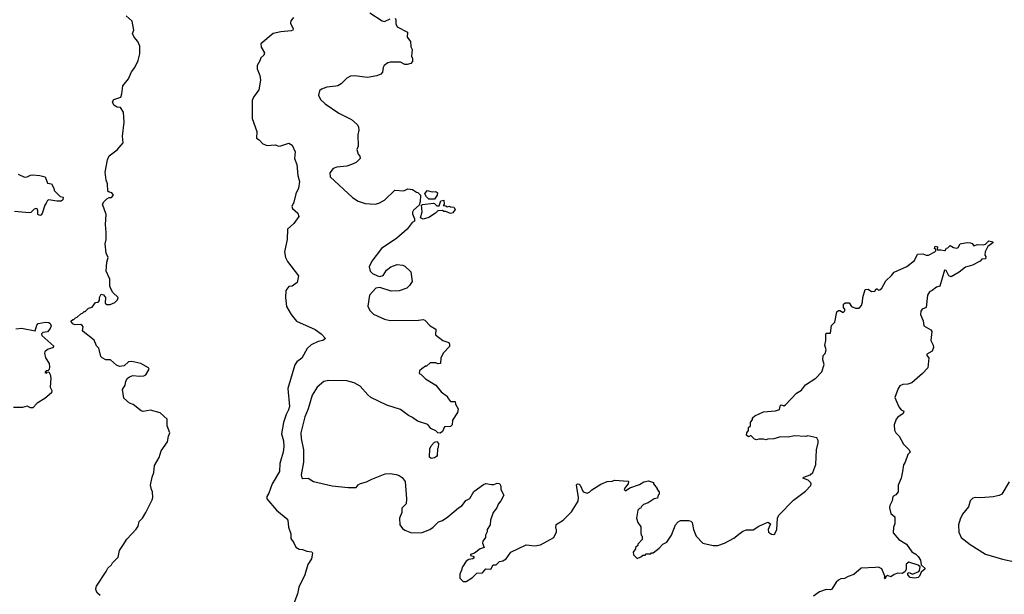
# Model space of a CAD drawing. Extents: x 2087054 to 2277909, y 548907 to 753496.
# Tile 388 of 444: x 2253369 to 2262022, y 649194 to 654247. Entities that reach past the tile are written whole.
import ezdxf

# ---------------------------------------------------------------- set-up
doc = ezdxf.new("R2010")
doc.units = 0

msp = doc.modelspace()

# ---------------------------------------------------------------- linework, layer by layer
at = {"layer": '0CON20XD'}
for points in [[(2256447, 654307), (2256555, 654236.7), (2256575, 654232), (2256625, 654254.3)], [(2254077.5, 649185), (2254054.3, 649204.3), (2254040.8, 649225), (2254037.5, 649245), (2254042.7, 649267.3), (2254130, 649395), (2254142.5, 649425), (2254176.4, 649453.6), (2254185, 649470), (2254235, 649520), (2254245, 649580), (2254276, 649624), (2254310.7, 649679.3), (2254393.6, 649766.4), (2254410, 649795), (2254420, 649835), (2254447.5, 649865), (2254477.5, 649915), (2254533.3, 650025), (2254540, 650045), (2254537.5, 650095), (2254527.5, 650115), (2254520, 650155), (2254532.5, 650225), (2254547.5, 650265), (2254553.6, 650326.4), (2254593.6, 650396.4), (2254611.2, 650455), (2254667.5, 650535), (2254675.7, 650585), (2254689.2, 650615), (2254665.5, 650675), (2254664.4, 650735), (2254605, 650790), (2254517.3, 650812.7), (2254455, 650802), (2254437, 650807), (2254365, 650863.8), (2254333.9, 650873.9), (2254285, 650920), (2254272, 650995), (2254295, 651032.5), (2254301.2, 651065), (2254315, 651092.5), (2254332.9, 651107.1), (2254362.9, 651117.1), (2254425, 651112.5), (2254460, 651115), (2254477.5, 651125), (2254507, 651173), (2254500, 651185), (2254435, 651222.5), (2254355, 651240), (2254325, 651237.5), (2254286.1, 651203.9), (2254247, 651197), (2254219.3, 651209.3), (2254166.7, 651256.7), (2254127, 651257), (2254095, 651272.5), (2254083.3, 651285), (2254065, 651360), (2254045, 651380), (2254025, 651430), (2253927.5, 651505), (2253922.5, 651515), (2253927.5, 651545), (2253919.3, 651559.3), (2253905, 651567.5), (2253853, 651563), (2253835, 651572.5), (2253820, 651595), (2253835, 651610), (2253845, 651610), (2253860, 651625), (2253875, 651630), (2253905, 651660), (2253920, 651665), (2253935, 651680), (2253945, 651680), (2253975, 651710), (2254005, 651720), (2254035, 651760), (2254058.3, 651761.7), (2254071.7, 651778.3), (2254071.2, 651805), (2254085, 651833.3), (2254105, 651828.8), (2254122.5, 651805), (2254120, 651755), (2254133.6, 651743.6), (2254165, 651743.3), (2254205, 651760), (2254230, 651785), (2254233.3, 651805), (2254188.8, 651848.8), (2254172, 651875), (2254162.5, 651905), (2254160.8, 651965), (2254130, 652035), (2254134.3, 652114.3), (2254146.2, 652155), (2254130, 652195), (2254118.9, 652275), (2254130, 652315), (2254130, 652375), (2254122.5, 652445), (2254130, 652535), (2254097.5, 652625), (2254107.5, 652645), (2254135, 652672.5), (2254155, 652682.5), (2254177, 652683), (2254192.5, 652705), (2254180, 652725), (2254155, 652730), (2254145, 652740), (2254140, 652805), (2254129.2, 652835), (2254120, 652905), (2254141.9, 653015), (2254155, 653050), (2254226.6, 653103.4), (2254278.8, 653165), (2254273.9, 653223.9), (2254286.2, 653345), (2254280, 653435), (2254255.8, 653475.8), (2254225, 653478.8), (2254195, 653493.8), (2254183.3, 653525), (2254197.5, 653545), (2254256.7, 653565), (2254267.5, 653595), (2254275.8, 653665), (2254324.4, 653725.6), (2254351.7, 653788.3), (2254381.2, 653825), (2254411.7, 653888.3), (2254423.9, 653946.1), (2254423.8, 654015), (2254406.7, 654055), (2254374.2, 654094.2), (2254359.2, 654125), (2254373.3, 654155), (2254357.5, 654235), (2254305, 654282)], [(2255776.2, 654265), (2255753.3, 654236.7), (2255748.6, 654215), (2255773.8, 654165), (2255770, 654155), (2255755, 654148), (2255665, 654139.1), (2255596.7, 654125), (2255487.5, 654035), (2255490, 654005), (2255521.2, 653955), (2255513.8, 653935), (2255487.3, 653912.7), (2255480, 653885), (2255455.7, 653845), (2255455.4, 653815), (2255480.5, 653755), (2255484.5, 653714.5), (2255469.9, 653630.1), (2255423.5, 653565), (2255412.7, 653535), (2255411.1, 653378.9), (2255452.5, 653265), (2255450, 653205), (2255475, 653190), (2255506.4, 653156.4), (2255545, 653142)], [(2256669.2, 654259.2), (2256675.9, 654245.9), (2256675, 654210), (2256686.7, 654185), (2256778.3, 654138.3), (2256774, 654094), (2256802.5, 654055), (2256807, 654007), (2256817.5, 653985), (2256813.3, 653925), (2256822.5, 653905), (2256821.7, 653878.3), (2256807, 653863), (2256775, 653853.3), (2256755, 653853.3), (2256715, 653872.5), (2256625, 653872.5), (2256605, 653867.5), (2256572.5, 653845), (2256563.6, 653826.4), (2256557.5, 653785), (2256541.7, 653768.3), (2256506.4, 653753.6), (2256425, 653738.8), (2256311.7, 653751.7), (2256275, 653748.8), (2256245, 653732.5), (2256195, 653683.3), (2256165, 653666.7), (2256146.4, 653663.6), (2256067, 653653), (2256020, 653635), (2256005, 653620), (2255993.6, 653583.6), (2256012.5, 653545), (2256055, 653506.7), (2256172.5, 653425), (2256285, 653370), (2256336.1, 653326.1), (2256346.7, 653305), (2256350, 653275), (2256340, 653235), (2256342.5, 653135), (2256332.5, 653105), (2256342.5, 653065), (2256357, 653047), (2256360, 653025), (2256325, 652992.5), (2256285, 652972.5), (2256245, 652960), (2256155, 652950), (2256125, 652937.5), (2256095, 652900), (2256097.5, 652865), (2256295, 652683.3), (2256345, 652651.2), (2256405, 652631.2), (2256493.9, 652623.9), (2256525, 652633.8), (2256575, 652660), (2256665, 652746.7), (2256745, 652741.2), (2256780.7, 652759.3), (2256820, 652755), (2256855, 652730), (2256868.3, 652728.3), (2256890, 652705), (2256887.5, 652645), (2256880, 652615), (2256828.6, 652571.4), (2256820, 652555), (2256820.4, 652540.5), (2256840, 652495), (2256840, 652475), (2256817, 652463), (2256774.2, 652405.8), (2256682.5, 652325), (2256547.5, 652235), (2256462.5, 652125), (2256440, 652075), (2256450, 652035), (2256470, 652015), (2256513.6, 651993.6), (2256535, 651990), (2256563, 651997), (2256592.5, 652045), (2256630, 652075), (2256687, 652093), (2256737, 652087), (2256755, 652080), (2256805, 652030), (2256817.5, 651945), (2256795, 651910), (2256770, 651885), (2256705, 651863.3), (2256635, 651861.2), (2256535, 651893.3), (2256500, 651885), (2256442.5, 651825), (2256428.3, 651728.3), (2256445, 651690), (2256477, 651657), (2256573.6, 651613.6), (2256625, 651603.3), (2256875, 651603.8), (2256915, 651610), (2256930, 651605), (2256976.1, 651556.1), (2257027.5, 651525), (2257022.5, 651475), (2257086.4, 651426.4), (2257139.3, 651409.3), (2257147.5, 651395), (2257147, 651373), (2257093.6, 651316.4), (2257070, 651275), (2257066.4, 651223.6), (2257045, 651220), (2257025, 651230), (2256975, 651230), (2256945, 651200), (2256935, 651200), (2256901.7, 651178.3), (2256881.7, 651158.3), (2256880, 651135), (2256895, 651130), (2256935, 651090), (2257025, 651032.5), (2257073.6, 650973.6), (2257130, 650935), (2257130, 650925), (2257155, 650890), (2257195, 650890), (2257200, 650865), (2257222.5, 650825), (2257216.1, 650793.9), (2257173, 650727), (2257170, 650685), (2257155, 650670), (2257101.7, 650668.3), (2257084.2, 650625.8), (2257065, 650610), (2257045, 650614), (2257025, 650631.4), (2256981.2, 650651.2), (2256955, 650687.5), (2256865, 650716.7), (2256820.4, 650750.5), (2256785, 650766), (2256715, 650818.8), (2256595, 650858.8), (2256455, 650926.2), (2256427.9, 650947.9), (2256361.2, 651025), (2256307.5, 651055), (2256245, 651070), (2256085, 651073.8), (2256042.5, 651065), (2255982, 651015), (2255938, 650945), (2255904.1, 650825.9), (2255874.5, 650755.5), (2255840.9, 650615), (2255842.5, 650565), (2255861.9, 650465), (2255864.5, 650405), (2255861.9, 650355), (2255842.5, 650245), (2255849.6, 650219.5), (2255856.4, 650213.6), (2255905, 650216.2), (2255950, 650185), (2256115, 650148.8), (2256255, 650133.3), (2256325, 650132.5), (2256343.6, 650156.4), (2256365, 650167.5), (2256417.7, 650182.3), (2256462.3, 650207.7), (2256580, 650255), (2256625, 650256.2), (2256678.3, 650248.3), (2256705, 650240), (2256731.7, 650221.7), (2256755.9, 650185.9), (2256767.5, 650035), (2256765, 649990), (2256728.3, 649951.7), (2256727.5, 649915), (2256707.5, 649865), (2256710, 649805), (2256733.6, 649773.6), (2256755, 649757.5), (2256813.6, 649733.6), (2256905, 649736.7), (2256972.5, 649765), (2257003.9, 649786.1), (2257049.3, 649830.7), (2257085, 649842.5), (2257133, 649877), (2257223.9, 649956.1), (2257256.7, 649975), (2257290.7, 650019.3), (2257325, 650037.5), (2257360.7, 650099.3), (2257445, 650160), (2257465, 650167.5), (2257515, 650160), (2257535, 650160), (2257565, 650172.5), (2257585, 650167.5), (2257596.7, 650145), (2257597.5, 650115), (2257622.5, 650065), (2257596.7, 650015), (2257573.9, 649986.1), (2257562.5, 649955), (2257528.8, 649915), (2257506.7, 649845), (2257503.3, 649805), (2257477.5, 649765), (2257476.4, 649743.6), (2257462.5, 649715), (2257462.5, 649695), (2257438.3, 649661.7), (2257437.5, 649645), (2257450, 649605), (2257415, 649593.3), (2257365, 649557.5), (2257330, 649545), (2257330, 649535), (2257355, 649530), (2257362.5, 649515), (2257350, 649505), (2257315, 649500), (2257294.1, 649485.9), (2257260, 649435), (2257253, 649407), (2257238.3, 649371.7), (2257237.5, 649335), (2257265, 649307.5), (2257291.7, 649308.3), (2257348.3, 649341.7), (2257385, 649380), (2257435, 649382.5), (2257465, 649417.5), (2257510, 649415), (2257530, 649455), (2257555, 649452.5), (2257585, 649482.5), (2257615, 649487.5), (2257645, 649506.7), (2257686.4, 649563.6), (2257820.7, 649629.3), (2257895, 649620), (2257945, 649630), (2258062.5, 649695), (2258087.5, 649745), (2258087.5, 649765), (2258080, 649775), (2258085, 649807.5), (2258144.2, 649845.8), (2258219.7, 649920.3), (2258275.9, 650014.1), (2258281.2, 650045), (2258263.9, 650136.1), (2258263.6, 650156.4), (2258270, 650165), (2258285, 650163.8), (2258295.5, 650155.5), (2258320, 650095), (2258355, 650083.3), (2258380, 650095), (2258397, 650113), (2258475, 650163.3), (2258533, 650187), (2258575, 650190), (2258595, 650197.5), (2258715, 650190), (2258720, 650185), (2258717.5, 650165), (2258692.5, 650137.5), (2258682.5, 650115), (2258694.1, 650104.1), (2258730.6, 650129.4), (2258815, 650160), (2258855, 650183.5), (2258895, 650193.1), (2258938.3, 650178.3), (2258940, 650165), (2258970, 650125), (2258970, 650115), (2258990, 650095), (2258990, 650075), (2258980, 650065), (2258975, 650040), (2258945, 650032.5), (2258890.7, 649999.3), (2258850, 649985), (2258830, 649965), (2258828.3, 649951.7), (2258815, 649950), (2258800, 649935), (2258790, 649865), (2258802.5, 649825), (2258827, 649787), (2258827.5, 649735), (2258830, 649715), (2258840, 649705), (2258840, 649675), (2258800, 649635), (2258800, 649625), (2258780, 649605), (2258780, 649595), (2258760, 649565), (2258761.7, 649541.7), (2258795, 649510), (2258827, 649523), (2258845, 649540), (2258865, 649540), (2258875, 649550), (2258915, 649550), (2258921.7, 649558.3), (2258935, 649560), (2258989.3, 649600.7), (2259020, 649635), (2259055, 649652.5), (2259096.7, 649715), (2259133.3, 649805), (2259155, 649832.5), (2259175, 649842.5), (2259245, 649842.5), (2259266.4, 649836.4), (2259277.5, 649825), (2259290, 649765), (2259312.5, 649705), (2259373.3, 649645), (2259462.5, 649625), (2259505, 649624.5), (2259563.3, 649645), (2259645, 649688.8), (2259701.7, 649731.7), (2259725, 649750), (2259755, 649760), (2259815, 649760), (2259865, 649792.5), (2259945, 649828.8), (2259966.7, 649815), (2259946.7, 649765), (2259950, 649740), (2259975, 649722.1), (2259995, 649721.4), (2260005, 649727.2), (2260024, 649765), (2260027.5, 649865), (2260039.7, 649890.3), (2260168.6, 650021.4), (2260275, 650101.4), (2260320.3, 650149.7), (2260325.8, 650165), (2260322, 650175), (2260298.5, 650198.5), (2260250, 650215), (2260260, 650225), (2260315.7, 650244.3), (2260338, 650265), (2260364.2, 650335.8), (2260370, 650465), (2260387, 650527), (2260386.4, 650546.4), (2260375, 650570), (2260295, 650587.5), (2260276.7, 650583.3), (2260175, 650587.5), (2260125, 650577.5), (2260055, 650580), (2259995, 650562.5), (2259945, 650560), (2259925, 650552.5), (2259905, 650560), (2259865, 650560), (2259845, 650552.5), (2259825, 650560), (2259795, 650590), (2259775, 650580), (2259756.7, 650595), (2259758.8, 650615), (2259772.5, 650635), (2259775, 650660), (2259790, 650675), (2259790, 650705), (2259808.3, 650731.7), (2259810, 650745), (2259830, 650765), (2259905, 650797.5), (2260011.7, 650808.3), (2260045, 650820), (2260055, 650857.5), (2260065, 650860), (2260085, 650852.5), (2260099.3, 650860.7), (2260195.8, 650964.2), (2260240.9, 650989.1), (2260273.6, 651036.4), (2260364.3, 651095.7), (2260419.1, 651150.9), (2260438, 651215), (2260427.5, 651255), (2260430, 651295), (2260447, 651313), (2260456.7, 651345), (2260443.8, 651385), (2260452.5, 651425), (2260452.5, 651485), (2260455, 651490), (2260495, 651490), (2260503, 651557), (2260531.7, 651588.3), (2260550.7, 651679.3), (2260565, 651690), (2260575, 651690), (2260605, 651673.3), (2260617.5, 651685), (2260622.5, 651695), (2260610, 651715), (2260610, 651745), (2260623, 651757), (2260657, 651757), (2260680, 651725), (2260715, 651710), (2260745, 651710), (2260767.5, 651735), (2260776.7, 651765), (2260777, 651803), (2260800, 651875), (2260825, 651877.5), (2260855, 651857.5), (2260885, 651860), (2260895, 651880), (2260905, 651880), (2260915, 651870), (2260928.3, 651871.7), (2260945, 651887.5), (2260980, 651950), (2261031.4, 651998.6)], [(2255545, 653142), (2255613.9, 653146.1), (2255645, 653136), (2255665, 653137.5), (2255735, 653160), (2255763, 653143), (2255790, 653085), (2255783.8, 653025), (2255803.8, 652975), (2255814.3, 652875.7), (2255828.9, 652825), (2255819.2, 652765), (2255795.4, 652715), (2255777.2, 652642.8), (2255760, 652605), (2255767.3, 652587.3), (2255813.8, 652545), (2255823.3, 652515), (2255778.8, 652455), (2255721.4, 652405), (2255720, 652315), (2255696, 652205), (2255704.2, 652155), (2255721.3, 652121.3), (2255820, 651995), (2255808.8, 651935), (2255765, 651904), (2255735, 651900), (2255709.2, 651865), (2255704.4, 651805), (2255714.4, 651724.4), (2255753.8, 651655), (2255801.4, 651595), (2255965, 651521.4), (2256018.8, 651485), (2256057.5, 651445), (2256033.6, 651426.4), (2255992.4, 651417.6), (2255931.4, 651388.6), (2255894.4, 651355), (2255849.3, 651270.7), (2255805, 651238.8), (2255787, 651213), (2255724.7, 651005.3), (2255739.3, 650845), (2255732.8, 650815), (2255710, 650775), (2255686, 650704), (2255671.1, 650605), (2255686.1, 650545), (2255689.7, 650495), (2255683.2, 650445), (2255666.4, 650386.4), (2255656.5, 650345), (2255651.4, 650275), (2255587.3, 650165), (2255559.4, 650085), (2255540.9, 650055), (2255541.2, 650035), (2255625, 649932.9), (2255712, 649865), (2255726.9, 649845), (2255730.5, 649785), (2255750.8, 649725), (2255751.2, 649685), (2255777.7, 649647.7), (2255795, 649607.5), (2255825, 649592), (2255855, 649588), (2255892.4, 649572.4), (2255935, 649567.5), (2255942, 649555), (2255934, 649506), (2255902.3, 649457.7), (2255873.8, 649365), (2255822.7, 649257.3), (2255811.1, 649198.9), (2255777.5, 649115)], [(2253355, 652887.5), (2253411.7, 652861.7), (2253435, 652863.8), (2253465, 652880), (2253485, 652882.5), (2253545, 652878), (2253592.5, 652865), (2253615, 652810), (2253650, 652805), (2253670, 652765), (2253672.5, 652745), (2253723.6, 652693.6), (2253750, 652685), (2253747, 652663), (2253735, 652652.5), (2253695, 652650), (2253625, 652662.5), (2253613.6, 652656.4), (2253602.5, 652635), (2253590, 652615), (2253567.7, 652542.3), (2253555, 652526.7), (2253545, 652523.8), (2253527.5, 652535), (2253530, 652565), (2253523, 652583), (2253515, 652587.5), (2253495, 652580), (2253468.3, 652551.7), (2253451.7, 652548.3), (2253325, 652561.2)], [(2257015, 652670), (2256965, 652670), (2256945, 652690), (2256930, 652715), (2256950, 652745), (2256995, 652733.3), (2257025, 652737.5), (2257040, 652725), (2257037, 652703), (2257015, 652670)], [(2256915, 652493.3), (2256892.5, 652505), (2256906.1, 652556.1), (2256900, 652615), (2256908.3, 652621.7), (2257005, 652632.5), (2257015, 652630), (2257035, 652610), (2257055, 652610), (2257070, 652655), (2257095, 652660), (2257100, 652625), (2257091.7, 652611.7), (2257115, 652610), (2257125, 652600), (2257145, 652607.5), (2257155, 652600), (2257185, 652597.5), (2257197, 652577), (2257175, 652550), (2257155, 652542.5), (2257115, 652560), (2257095, 652560), (2257085, 652570), (2257045, 652567.5), (2257023.6, 652546.4), (2256963.6, 652506.4), (2256915, 652493.3)], [(2261031.4, 651998.6), (2261055, 652027.5), (2261165, 652078), (2261231.7, 652128.3), (2261257.5, 652185), (2261305, 652188.8), (2261335, 652177.5), (2261355, 652177.5), (2261412.5, 652205), (2261420, 652215), (2261420, 652225), (2261407.5, 652235), (2261415, 652256.7), (2261435, 652250), (2261432.5, 652222.5), (2261465, 652223.8), (2261495, 652216.7), (2261502.5, 652217.5), (2261513.3, 652236.7), (2261525, 652240), (2261545, 652260), (2261573.8, 652243.8), (2261605, 652237.5), (2261617.5, 652245), (2261633.6, 652276.4), (2261645, 652280), (2261695, 652288.8), (2261725, 652286), (2261739.2, 652279.2), (2261755, 652257.5), (2261785, 652268.8), (2261835, 652268), (2261856.2, 652273.8), (2261887, 652303), (2261920, 652295), (2261920, 652285), (2261876.4, 652253.6), (2261852.5, 652205), (2261850, 652175), (2261860, 652165), (2261856.4, 652143.6), (2261825, 652140), (2261810, 652125), (2261741.7, 652088.3), (2261680.4, 652069.5), (2261625, 652025.8), (2261555, 651986), (2261535, 651993.3), (2261511.7, 652041.7), (2261495, 652043.3), (2261455, 651903.3), (2261425, 651894), (2261386.4, 651866.4), (2261363.3, 651855), (2261346.2, 651825), (2261333.8, 651716.2), (2261298.8, 651701.2), (2261286.7, 651685), (2261286.2, 651655), (2261309.3, 651599.3), (2261313.3, 651555), (2261375, 651520), (2261386.2, 651505), (2261376.7, 651425), (2261396.7, 651385), (2261400, 651365), (2261387.7, 651332.3), (2261340, 651305), (2261340, 651295), (2261357, 651273), (2261348.8, 651185), (2261304.2, 651135.8), (2261210, 651055), (2261175, 651042.5), (2261130.7, 651039.3), (2261103.6, 651026.4), (2261087.5, 651005), (2261060, 650925), (2261093.9, 650843.9), (2261115, 650817.5), (2261140, 650805), (2261133.3, 650785), (2261085, 650752.5), (2261070.4, 650735), (2261053.7, 650685), (2261057.2, 650637.2), (2261068.7, 650615), (2261098.4, 650585), (2261135.4, 650515), (2261185.7, 650465), (2261193.3, 650445), (2261173.8, 650425), (2261150, 650355), (2261136.1, 650333.9), (2261126.4, 650273.6), (2261116, 650215), (2261088.8, 650155), (2261088, 650095), (2261069.7, 650070.3), (2261043.3, 650055), (2261037.5, 650015), (2261015.5, 649974.5), (2261013.5, 649955), (2261025.5, 649905.5), (2261058.8, 649875), (2261060, 649815), (2261046.9, 649785), (2261045.8, 649735), (2261094.2, 649675), (2261160.8, 649635), (2261208.3, 649568.3), (2261245, 649546.7), (2261265, 649526.2), (2261286, 649495), (2261292.5, 649452.5), (2261322.5, 649425), (2261322.5, 649415), (2261290, 649390), (2261275.9, 649354.1), (2261265, 649342.5), (2261235, 649336.7), (2261193, 649343), (2261172.5, 649365), (2261175, 649380), (2261185, 649386.7), (2261215, 649372.5), (2261270, 649395), (2261277.5, 649402.5), (2261282.5, 649435), (2261265, 649450), (2261183.6, 649476.4), (2261160.4, 649459.5), (2261158.8, 649411.2), (2261148.3, 649391.7), (2261125, 649378.8), (2261085, 649380), (2261055, 649370), (2261025, 649347.5), (2260995, 649360), (2260981.7, 649348.3), (2260975, 649330), (2260970, 649335), (2260972.5, 649355), (2260945, 649418.8), (2260915, 649432), (2260890.3, 649429.7), (2260765, 649423.8), (2260700.7, 649369.3), (2260648.3, 649351.7), (2260617, 649333), (2260585, 649330), (2260565, 649317.5), (2260545, 649302.5), (2260505, 649238.8), (2260495, 649233.8), (2260455, 649236.9), (2260396.2, 649215), (2260345, 649178.8)], [(2253335, 651530), (2253385, 651533.8), (2253505, 651510), (2253520.4, 651559.5), (2253532.5, 651575), (2253595, 651588), (2253625, 651583.3), (2253637.5, 651575), (2253646.4, 651556.4), (2253638.3, 651531.7), (2253615, 651502.5), (2253573, 651497), (2253560, 651485), (2253565, 651470), (2253670, 651375), (2253658.3, 651361.7), (2253613.9, 651346.1), (2253590, 651325), (2253587.5, 651315), (2253595, 651272.5), (2253627.5, 651225), (2253630, 651195), (2253628.3, 651171.7), (2253618.3, 651161.7), (2253601.7, 651158.3), (2253590, 651145), (2253605, 651140), (2253611.7, 651148.3), (2253625, 651150), (2253636.4, 651126.4), (2253642.5, 651095), (2253637.5, 651015), (2253652.5, 650985), (2253650, 650965), (2253590, 650915), (2253523.6, 650876.4), (2253485, 650833.8), (2253462.7, 650832.7), (2253435, 650850), (2253395, 650838), (2253315, 650836)], [(2256985, 650388.6), (2256970, 650400), (2256974.6, 650475), (2256985, 650500), (2257015, 650532.5), (2257035, 650537.5), (2257049.3, 650519.3), (2257047.5, 650485), (2257040, 650475), (2257037.5, 650415), (2257033.3, 650405), (2257015, 650394), (2256985, 650388.6)], [(2262065.6, 650184.4), (2262000, 650075), (2261976.8, 650063.2), (2261925, 650052), (2261815, 650042.5), (2261765, 650046.7), (2261745, 650040), (2261723, 650017), (2261707.5, 649965), (2261655, 649900), (2261633.6, 649856.4), (2261620, 649805), (2261620.7, 649740.7), (2261642.5, 649695), (2261722.7, 649632.7), (2261855, 649546.7), (2262005, 649504), (2262115, 649480)]]:
    msp.add_lwpolyline(points, dxfattribs=at)

doc.saveas('drawing.dxf')
